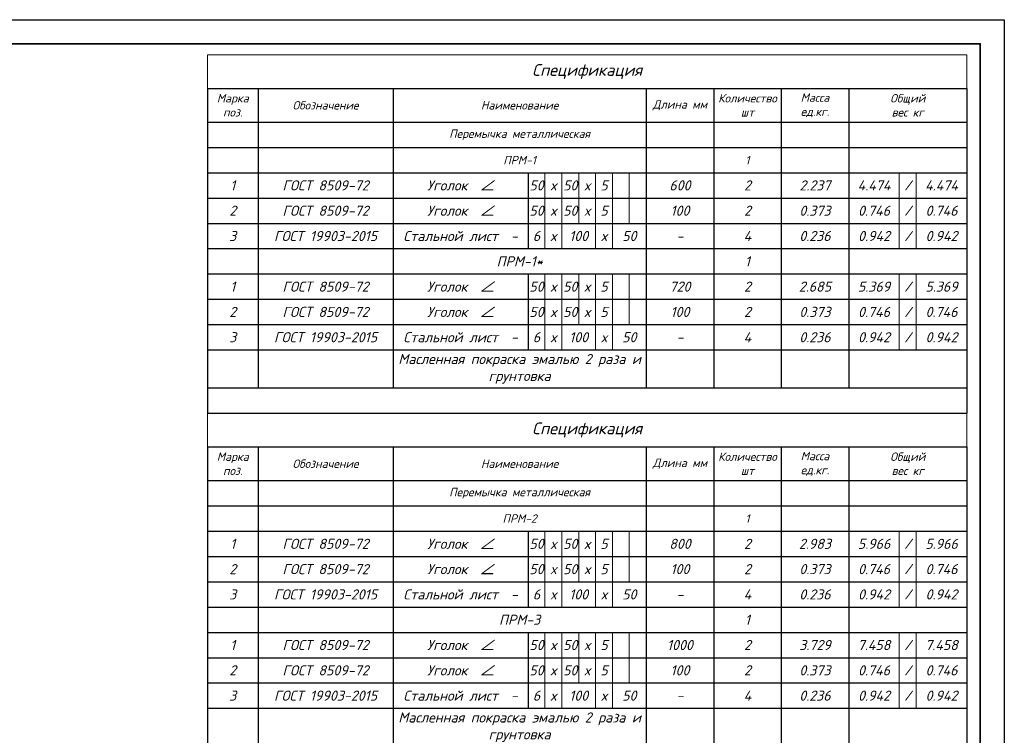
# Model space of a CAD drawing. Header units: millimetres. Extents: x -33345 to 4712671, y -3392 to 121473.
# Tile 370 of 656: x 2116012 to 2136433, y 59351 to 74201. Entities that reach past the tile are written whole.
import ezdxf

# ---------------------------------------------------------------- set-up
doc = ezdxf.new("R2010")
doc.units = ezdxf.units.MM
doc.layers.add('_линия', color=7, linetype='Continuous')
doc.styles.add('ISO', font='isocpeui.ttf')
doc.styles.add('ISOCPEUR', font='isocpeui.ttf', dxfattribs={"height": 300})
doc.styles.add('ISOCPUER', font='isocpeui.ttf', dxfattribs={"height": 250})

# ---------------------------------------------------------------- blocks, each defined once
blk = doc.blocks.new('*T1358')
at = {"color": 0, "lineweight": -2, "transparency": 16777216}
for p, q in [((0, -700), (15750, -700)), ((6650, -2450), (6650, -4025)), ((9100, -2450), (9100, -4025)), ((13300, -2450), (14350, -2450)), ((13300, -2450), (13300, -4025)), ((15750, -2450), (15750, -4025)), ((6650, -2975), (7350, -2975)), ((7700, -2975), (9100, -2975)), ((13300, -2975), (15750, -2975)), ((6650, -3500), (9100, -3500)), ((13300, -3500), (15750, -3500)), ((13300, -4025), (15750, -4025)), ((6650, -4550), (6650, -6125)), ((9100, -4550), (9100, -6912.5)), ((13300, -4550), (14350, -4550)), ((13300, -4550), (13300, -6912.5)), ((15750, -4550), (15750, -6912.5)), ((6650, -5075), (7350, -5075)), ((7700, -5075), (9100, -5075)), ((13300, -5075), (15750, -5075)), ((6650, -5600), (9100, -5600)), ((13300, -5600), (15750, -5600)), ((13300, -6125), (15750, -6125))]:
    blk.add_line(p, q, dxfattribs=at)
at = {"color": 0, "linetype": 'ByBlock', "lineweight": -2, "transparency": 16777216}
for p, q in [((0, -700), (0, -7437.5)), ((1050, -700), (1050, -6912.5)), ((3850, -700), (3850, -6912.5)), ((9100, -700), (9100, -2450)), ((10500, -700), (10500, -6912.5)), ((11900, -700), (11900, -6912.5)), ((13300, -700), (13300, -2450)), ((15750, -700), (15750, -2450)), ((0, -1400), (15750, -1400)), ((0, -1925), (15750, -1925)), ((0, -2450), (13300, -2450)), ((14350, -2450), (15750, -2450)), ((0, -2975), (6650, -2975)), ((7350, -2975), (7700, -2975)), ((9100, -2975), (13300, -2975)), ((0, -3500), (6650, -3500)), ((9100, -3500), (13300, -3500)), ((0, -4025), (13300, -4025)), ((9100, -4025), (9100, -4550)), ((13300, -4025), (13300, -4550)), ((15750, -4025), (15750, -4550)), ((0, -4550), (13300, -4550)), ((14350, -4550), (15750, -4550)), ((0, -5075), (6650, -5075)), ((7350, -5075), (7700, -5075)), ((9100, -5075), (13300, -5075)), ((0, -5600), (6650, -5600)), ((9100, -5600), (13300, -5600)), ((0, -6125), (13300, -6125)), ((0, -6912.5), (15750, -6912.5)), ((15750, -6912.5), (15750, -7437.5)), ((0, -7437.5), (15750, -7437.5))]:
    blk.add_line(p, q, dxfattribs=at)
at = {"layer": 'Defpoints', "color": 8, "linetype": 'ByBlock', "lineweight": 0, "transparency": 16777216}
for p, q in [((0, 0), (15750, 0)), ((0, 0), (0, -700)), ((15750, 0), (15750, -700)), ((7000, -2450), (7000, -4025)), ((7350, -2450), (7350, -4025)), ((7700, -2450), (7700, -3500)), ((8050, -2450), (8050, -4025)), ((8400, -2450), (8400, -4025)), ((8750, -2450), (8750, -3500)), ((14350, -2450), (14350, -4025)), ((14700, -2450), (14700, -4025)), ((7000, -4550), (7000, -6125)), ((7350, -4550), (7350, -6125)), ((7700, -4550), (7700, -5600)), ((8050, -4550), (8050, -6125)), ((8400, -4550), (8400, -6125)), ((8750, -4550), (8750, -5600)), ((14350, -4550), (14350, -6125)), ((14700, -4550), (14700, -6125))]:
    blk.add_line(p, q, dxfattribs=at)
at = {"color": 0, "transparency": 16777216, "attachment_point": 5}
for s, insert, char_height, width, style in [('{\\C256;Спецификация}', (7875, -350), 245, 15747.9, 'ISOCPUER'), ('{\\C256;Марка\\Pпоз.}', (525, -1050), 175, 1047.9, 'ISOCPUER'), ('Количество шт', (11200, -1050), 175, 1397.9, 'ISOCPUER'), ('{\\C256;Масса\\Pед.кг.}', (12600, -1050), 175, 1397.9, 'ISOCPUER'), ('{\\C256;Общий\\Pвес кг}', (14525, -1050), 175, 2447.9, 'ISOCPUER'), ('{\\C256;Обозначение}', (2450, -1050), 175, 2797.9, 'ISOCPUER'), ('{\\C256;Наименование}', (6475, -1050), 175, 5247.9, 'ISOCPUER'), ('Длина мм', (9800, -1050), 175, 1397.9, 'ISOCPUER'), ('{\\C256;Перемычка металлическая}', (6475, -1662.5), 175, 5247.9, 'ISOCPUER'), ('ПРМ-1', (6475, -2187.5), 175, 5247.9, 'ISOCPUER'), ('1', (11200, -2187.5), 175, 1397.9, 'ISOCPUER'), ('1', (525, -2712.5), 210, 1047.9, 'ISOCPEUR'), ('{\\C256;ГОСТ 8509-72}', (2450, -2712.5), 210, 2797.9, 'ISOCPEUR'), ('Уголок  ∠', (5250, -2712.5), 210, 2797.9, 'ISOCPEUR'), ('50', (6825, -2712.5), 210, 347.9, 'ISOCPEUR'), ('х', (7175, -2712.5), 210, 347.9, 'ISOCPEUR'), ('50', (7525, -2712.5), 210, 347.9, 'ISOCPEUR'), ('х', (7875, -2712.5), 210, 347.9, 'ISOCPEUR'), ('5', (8225, -2712.5), 210, 347.9, 'ISOCPEUR'), ('600', (9800, -2712.5), 210, 1397.9, 'ISOCPEUR'), ('2', (11200, -2712.5), 210, 1397.9, 'ISOCPEUR'), ('{\\C256;2.237}', (12600, -2712.5), 210, 1397.9, 'ISOCPEUR'), ('4.474', (13825, -2712.5), 210, 1047.9, 'ISOCPEUR'), ('/', (14525, -2712.5), 210, 347.9, 'ISOCPEUR'), ('4.474', (15225, -2712.5), 210, 1047.9, 'ISOCPEUR'), ('2', (525, -3237.5), 210, 1047.9, 'ISOCPEUR'), ('{\\C256;ГОСТ 8509-72}', (2450, -3237.5), 210, 2797.9, 'ISOCPEUR'), ('Уголок  ∠', (5250, -3237.5), 210, 2797.9, 'ISOCPEUR'), ('50', (6825, -3237.5), 210, 347.9, 'ISOCPEUR'), ('х', (7175, -3237.5), 210, 347.9, 'ISOCPEUR'), ('50', (7525, -3237.5), 210, 347.9, 'ISOCPEUR'), ('х', (7875, -3237.5), 210, 347.9, 'ISOCPEUR'), ('5', (8225, -3237.5), 210, 347.9, 'ISOCPEUR'), ('100', (9800, -3237.5), 210, 1397.9, 'ISOCPEUR'), ('2', (11200, -3237.5), 210, 1397.9, 'ISOCPEUR'), ('{\\C256;0.373}', (12600, -3237.5), 210, 1397.9, 'ISOCPEUR'), ('0.746', (13825, -3237.5), 210, 1047.9, 'ISOCPEUR'), ('/', (14525, -3237.5), 210, 347.9, 'ISOCPEUR'), ('0.746', (15225, -3237.5), 210, 1047.9, 'ISOCPEUR')]:
    blk.add_mtext(s, dxfattribs=dict(at, insert=insert, char_height=char_height, width=width, style=style))
at = {"transparency": 16777216, "char_height": 210, "attachment_point": 5, "style": 'ISOCPEUR'}
for s, insert, width in [('3', (525, -3762.5), 1047.9), ('ГОСТ 19903-2015', (2450, -3762.5), 2797.9), ('Стальной лист  -', (5250, -3762.5), 2797.9), ('6', (6825, -3762.5), 347.9), ('100', (7700, -3762.5), 697.9), ('50', (8750, -3762.5), 697.9), ('4', (11200, -3762.5), 1397.9), ('0.236', (12600, -3762.5), 1397.9), ('0.942', (13825, -3762.5), 1047.9), ('/', (14525, -3762.5), 347.9), ('0.942', (15225, -3762.5), 1047.9), ('х', (7175, -3762.5), 347.9), ('х', (8225, -3762.5), 347.9), ('-', (9800, -3762.5), 1397.9), ('ПРМ-1*', (6475, -4287.5), 5247.9), ('1', (11200, -4287.5), 1397.9), ('1', (525, -4812.5), 1047.9), ('Уголок  ∠', (5250, -4812.5), 2797.9), ('50', (6825, -4812.5), 347.9), ('50', (7525, -4812.5), 347.9), ('5', (8225, -4812.5), 347.9), ('720', (9800, -4812.5), 1397.9), ('2', (11200, -4812.5), 1397.9), ('5.369', (13825, -4812.5), 1047.9), ('/', (14525, -4812.5), 347.9), ('5.369', (15225, -4812.5), 1047.9), ('{\\C256;ГОСТ 8509-72}', (2450, -4812.5), 2797.9), ('х', (7175, -4812.5), 347.9), ('х', (7875, -4812.5), 347.9), ('{\\C256;2.685}', (12600, -4812.5), 1397.9), ('2', (525, -5337.5), 1047.9), ('{\\C256;ГОСТ 8509-72}', (2450, -5337.5), 2797.9), ('Уголок  ∠', (5250, -5337.5), 2797.9), ('50', (6825, -5337.5), 347.9), ('х', (7175, -5337.5), 347.9), ('50', (7525, -5337.5), 347.9), ('х', (7875, -5337.5), 347.9), ('5', (8225, -5337.5), 347.9), ('100', (9800, -5337.5), 1397.9), ('2', (11200, -5337.5), 1397.9), ('{\\C256;0.373}', (12600, -5337.5), 1397.9), ('0.746', (13825, -5337.5), 1047.9), ('/', (14525, -5337.5), 347.9), ('0.746', (15225, -5337.5), 1047.9), ('Стальной лист  -', (5250, -5862.5), 2797.9), ('/', (14525, -5862.5), 347.9), ('3', (525, -5862.5), 1047.9), ('ГОСТ 19903-2015', (2450, -5862.5), 2797.9), ('6', (6825, -5862.5), 347.9), ('х', (7175, -5862.5), 347.9), ('100', (7700, -5862.5), 697.9), ('х', (8225, -5862.5), 347.9), ('50', (8750, -5862.5), 697.9), ('-', (9800, -5862.5), 1397.9), ('4', (11200, -5862.5), 1397.9), ('0.236', (12600, -5862.5), 1397.9), ('0.942', (13825, -5862.5), 1047.9), ('0.942', (15225, -5862.5), 1047.9), ('Масленная покраска эмалью 2 раза и грунтовка', (6475, -6518.8), 5247.9)]:
    blk.add_mtext(s, dxfattribs=dict(at, insert=insert, width=width))
blk = doc.blocks.new('awertgre')
at = {"ltscale": 20}
blk.add_lwpolyline([(-49481172, 24226618), (-49439172, 24226618), (-49439172, 24196918), (-49481172, 24196918)], close=True, dxfattribs=at)
at = {"lineweight": 35}
blk.add_lwpolyline([(-49479172, 24226118), (-49439672, 24226118), (-49439672, 24197418), (-49479172, 24197418)], close=True, dxfattribs=at)
blk = doc.blocks.new('*T1361')
at = {"color": 0, "lineweight": -2, "transparency": 16777216}
for p, q in [((0, -700), (15750, -700)), ((6650, -2450), (6650, -4025)), ((9100, -2450), (9100, -4025)), ((13300, -2450), (14350, -2450)), ((13300, -2450), (13300, -4025)), ((15750, -2450), (15750, -4025)), ((6650, -2975), (7350, -2975)), ((7700, -2975), (9100, -2975)), ((13300, -2975), (15750, -2975)), ((6650, -3500), (9100, -3500)), ((13300, -3500), (15750, -3500)), ((13300, -4025), (15750, -4025)), ((6650, -4550), (6650, -6125)), ((9100, -4550), (9100, -6912.5)), ((13300, -4550), (14350, -4550)), ((13300, -4550), (13300, -6912.5)), ((15750, -4550), (15750, -6912.5)), ((6650, -5075), (7350, -5075)), ((7700, -5075), (9100, -5075)), ((13300, -5075), (15750, -5075)), ((6650, -5600), (9100, -5600)), ((13300, -5600), (15750, -5600)), ((13300, -6125), (15750, -6125))]:
    blk.add_line(p, q, dxfattribs=at)
at = {"color": 0, "linetype": 'ByBlock', "lineweight": -2, "transparency": 16777216}
for p, q in [((0, -700), (0, -7437.5)), ((1050, -700), (1050, -6912.5)), ((3850, -700), (3850, -6912.5)), ((9100, -700), (9100, -2450)), ((10500, -700), (10500, -6912.5)), ((11900, -700), (11900, -6912.5)), ((13300, -700), (13300, -2450)), ((15750, -700), (15750, -2450)), ((0, -1400), (15750, -1400)), ((0, -1925), (15750, -1925)), ((0, -2450), (13300, -2450)), ((14350, -2450), (15750, -2450)), ((0, -2975), (6650, -2975)), ((7350, -2975), (7700, -2975)), ((9100, -2975), (13300, -2975)), ((0, -3500), (6650, -3500)), ((9100, -3500), (13300, -3500)), ((0, -4025), (13300, -4025)), ((9100, -4025), (9100, -4550)), ((13300, -4025), (13300, -4550)), ((15750, -4025), (15750, -4550)), ((0, -4550), (13300, -4550)), ((14350, -4550), (15750, -4550)), ((0, -5075), (6650, -5075)), ((7350, -5075), (7700, -5075)), ((9100, -5075), (13300, -5075)), ((0, -5600), (6650, -5600)), ((9100, -5600), (13300, -5600)), ((0, -6125), (13300, -6125)), ((0, -6912.5), (15750, -6912.5)), ((15750, -6912.5), (15750, -7437.5)), ((0, -7437.5), (15750, -7437.5))]:
    blk.add_line(p, q, dxfattribs=at)
at = {"layer": 'Defpoints', "color": 8, "linetype": 'ByBlock', "lineweight": 0, "transparency": 16777216}
for p, q in [((0, 0), (15750, 0)), ((0, 0), (0, -700)), ((15750, 0), (15750, -700)), ((7000, -2450), (7000, -4025)), ((7350, -2450), (7350, -4025)), ((7700, -2450), (7700, -3500)), ((8050, -2450), (8050, -4025)), ((8400, -2450), (8400, -4025)), ((8750, -2450), (8750, -3500)), ((14350, -2450), (14350, -4025)), ((14700, -2450), (14700, -4025)), ((7000, -4550), (7000, -6125)), ((7350, -4550), (7350, -6125)), ((7700, -4550), (7700, -5600)), ((8050, -4550), (8050, -6125)), ((8400, -4550), (8400, -6125)), ((8750, -4550), (8750, -5600)), ((14350, -4550), (14350, -6125)), ((14700, -4550), (14700, -6125))]:
    blk.add_line(p, q, dxfattribs=at)
at = {"color": 0, "transparency": 16777216, "attachment_point": 5}
for s, insert, char_height, width, style in [('{\\C256;Спецификация}', (7875, -350), 245, 15747.9, 'ISOCPUER'), ('{\\C256;Марка\\Pпоз.}', (525, -1050), 175, 1047.9, 'ISOCPUER'), ('Количество шт', (11200, -1050), 175, 1397.9, 'ISOCPUER'), ('{\\C256;Масса\\Pед.кг.}', (12600, -1050), 175, 1397.9, 'ISOCPUER'), ('{\\C256;Общий\\Pвес кг}', (14525, -1050), 175, 2447.9, 'ISOCPUER'), ('{\\C256;Обозначение}', (2450, -1050), 175, 2797.9, 'ISOCPUER'), ('{\\C256;Наименование}', (6475, -1050), 175, 5247.9, 'ISOCPUER'), ('Длина мм', (9800, -1050), 175, 1397.9, 'ISOCPUER'), ('{\\C256;Перемычка металлическая}', (6475, -1662.5), 175, 5247.9, 'ISOCPUER'), ('ПРМ-2', (6475, -2187.5), 175, 5247.9, 'ISOCPUER'), ('1', (11200, -2187.5), 175, 1397.9, 'ISOCPUER'), ('1', (525, -2712.5), 210, 1047.9, 'ISOCPEUR'), ('{\\C256;ГОСТ 8509-72}', (2450, -2712.5), 210, 2797.9, 'ISOCPEUR'), ('Уголок  ∠', (5250, -2712.5), 210, 2797.9, 'ISOCPEUR'), ('50', (6825, -2712.5), 210, 347.9, 'ISOCPEUR'), ('х', (7175, -2712.5), 210, 347.9, 'ISOCPEUR'), ('50', (7525, -2712.5), 210, 347.9, 'ISOCPEUR'), ('х', (7875, -2712.5), 210, 347.9, 'ISOCPEUR'), ('5', (8225, -2712.5), 210, 347.9, 'ISOCPEUR'), ('800', (9800, -2712.5), 210, 1397.9, 'ISOCPEUR'), ('2', (11200, -2712.5), 210, 1397.9, 'ISOCPEUR'), ('{\\C256;2.983}', (12600, -2712.5), 210, 1397.9, 'ISOCPEUR'), ('5.966', (13825, -2712.5), 210, 1047.9, 'ISOCPEUR'), ('/', (14525, -2712.5), 210, 347.9, 'ISOCPEUR'), ('5.966', (15225, -2712.5), 210, 1047.9, 'ISOCPEUR'), ('2', (525, -3237.5), 210, 1047.9, 'ISOCPEUR'), ('{\\C256;ГОСТ 8509-72}', (2450, -3237.5), 210, 2797.9, 'ISOCPEUR'), ('Уголок  ∠', (5250, -3237.5), 210, 2797.9, 'ISOCPEUR'), ('50', (6825, -3237.5), 210, 347.9, 'ISOCPEUR'), ('х', (7175, -3237.5), 210, 347.9, 'ISOCPEUR'), ('50', (7525, -3237.5), 210, 347.9, 'ISOCPEUR'), ('х', (7875, -3237.5), 210, 347.9, 'ISOCPEUR'), ('5', (8225, -3237.5), 210, 347.9, 'ISOCPEUR'), ('100', (9800, -3237.5), 210, 1397.9, 'ISOCPEUR'), ('2', (11200, -3237.5), 210, 1397.9, 'ISOCPEUR'), ('{\\C256;0.373}', (12600, -3237.5), 210, 1397.9, 'ISOCPEUR'), ('0.746', (13825, -3237.5), 210, 1047.9, 'ISOCPEUR'), ('/', (14525, -3237.5), 210, 347.9, 'ISOCPEUR'), ('0.746', (15225, -3237.5), 210, 1047.9, 'ISOCPEUR')]:
    blk.add_mtext(s, dxfattribs=dict(at, insert=insert, char_height=char_height, width=width, style=style))
at = {"transparency": 16777216, "char_height": 210, "attachment_point": 5, "style": 'ISOCPEUR'}
for s, insert, width in [('3', (525, -3762.5), 1047.9), ('ГОСТ 19903-2015', (2450, -3762.5), 2797.9), ('Стальной лист  -', (5250, -3762.5), 2797.9), ('6', (6825, -3762.5), 347.9), ('100', (7700, -3762.5), 697.9), ('50', (8750, -3762.5), 697.9), ('4', (11200, -3762.5), 1397.9), ('0.236', (12600, -3762.5), 1397.9), ('0.942', (13825, -3762.5), 1047.9), ('/', (14525, -3762.5), 347.9), ('0.942', (15225, -3762.5), 1047.9), ('х', (7175, -3762.5), 347.9), ('х', (8225, -3762.5), 347.9), ('-', (9800, -3762.5), 1397.9), ('ПРМ-3', (6475, -4287.5), 5247.9), ('1', (11200, -4287.5), 1397.9), ('1', (525, -4812.5), 1047.9), ('Уголок  ∠', (5250, -4812.5), 2797.9), ('50', (6825, -4812.5), 347.9), ('50', (7525, -4812.5), 347.9), ('5', (8225, -4812.5), 347.9), ('1000', (9800, -4812.5), 1397.9), ('2', (11200, -4812.5), 1397.9), ('7.458', (13825, -4812.5), 1047.9), ('/', (14525, -4812.5), 347.9), ('7.458', (15225, -4812.5), 1047.9), ('{\\C256;ГОСТ 8509-72}', (2450, -4812.5), 2797.9), ('х', (7175, -4812.5), 347.9), ('х', (7875, -4812.5), 347.9), ('{\\C256;3.729}', (12600, -4812.5), 1397.9), ('2', (525, -5337.5), 1047.9), ('{\\C256;ГОСТ 8509-72}', (2450, -5337.5), 2797.9), ('Уголок  ∠', (5250, -5337.5), 2797.9), ('50', (6825, -5337.5), 347.9), ('х', (7175, -5337.5), 347.9), ('50', (7525, -5337.5), 347.9), ('х', (7875, -5337.5), 347.9), ('5', (8225, -5337.5), 347.9), ('100', (9800, -5337.5), 1397.9), ('2', (11200, -5337.5), 1397.9), ('{\\C256;0.373}', (12600, -5337.5), 1397.9), ('0.746', (13825, -5337.5), 1047.9), ('/', (14525, -5337.5), 347.9), ('0.746', (15225, -5337.5), 1047.9), ('Стальной лист  -', (5250, -5862.5), 2797.9), ('/', (14525, -5862.5), 347.9), ('3', (525, -5862.5), 1047.9), ('ГОСТ 19903-2015', (2450, -5862.5), 2797.9), ('6', (6825, -5862.5), 347.9), ('х', (7175, -5862.5), 347.9), ('100', (7700, -5862.5), 697.9), ('х', (8225, -5862.5), 347.9), ('50', (8750, -5862.5), 697.9), ('-', (9800, -5862.5), 1397.9), ('4', (11200, -5862.5), 1397.9), ('0.236', (12600, -5862.5), 1397.9), ('0.942', (13825, -5862.5), 1047.9), ('0.942', (15225, -5862.5), 1047.9), ('Масленная покраска эмалью 2 раза и грунтовка', (6475, -6518.8), 5247.9)]:
    blk.add_mtext(s, dxfattribs=dict(at, insert=insert, width=width))

msp = doc.modelspace()

# ---------------------------------------------------------------- block references
for name, p in [('*T1358', (2119905.514, 73474.817)), ('*T1361', (2119905.514, 66037.317))]:
    msp.add_blockref(name, p)
at = {"layer": '_линия', "color": 18, "true_color": 0x000000}
msp.add_blockref('awertgre', (51575604.725, -24152417.108, 1359241.5), dxfattribs=at)

# ---------------------------------------------------------------- texts
at = {"insert": (351439.431, 62275.551), "char_height": 500, "width": 9875.6458, "attachment_point": 1, "style": 'ISO'}
msp.add_mtext('\\pi4343.31532;{\\LА-А\\P\\pi0;Армирование приямка. M 1:20}', dxfattribs=at)

doc.saveas('drawing.dxf')
